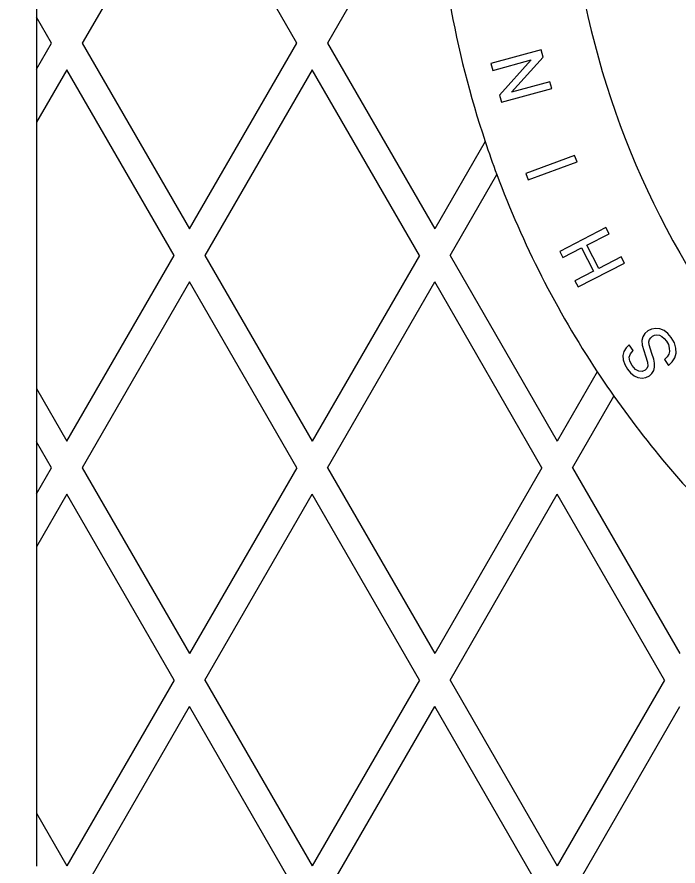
# Model space of a CAD drawing. Extents: x 99862 to 103151, y 100000 to 105076.
# Drawn here: x 100364.85 to 100388.2, y 101727.58 to 101757.58 of the extents above; entities that cross this region are included whole.
import ezdxf

# ---------------------------------------------------------------- set-up
doc = ezdxf.new("R2010")
doc.units = 0
for name, color, linetype in [('Level 10', 7, 'Continuous'), ('Level 11', 7, 'Continuous'), ('Level 12', 7, 'Continuous'), ('Level 19', 7, 'Continuous')]:
    doc.layers.add(name, color=color, linetype=linetype)

msp = doc.modelspace()

# ---------------------------------------------------------------- linework, layer by layer
at = {"layer": 'Level 10'}
msp.add_circle((100379.544, 101764.153), 90, dxfattribs=at)
at = {"layer": 'Level 11'}
for radius in [95.156, 94.688]:
    msp.add_circle((100379.544, 101764.153), radius, dxfattribs=at)
msp.add_arc((100379.544, 101764.153), 88.781, 186.72365, 293.27635, dxfattribs=at)
at = {"layer": 'Level 12'}
for p, q in [((100370.948, 101763.215), (100367.159, 101756.653)), ((100370.948, 101763.215), (100367.159, 101756.653)), ((100374.737, 101756.653), (100370.948, 101763.215)), ((100374.737, 101756.653), (100370.948, 101763.215)), ((100379.609, 101763.215), (100375.82, 101756.653)), ((100379.609, 101763.215), (100375.82, 101756.653)), ((100365.546, 101759.447), (100365.546, 101757.572)), ((100366.077, 101756.653), (100365.546, 101757.572)), ((100366.077, 101756.653), (100365.546, 101757.572)), ((100365.546, 101757.572), (100365.546, 101757.572)), ((100365.546, 101757.572), (100365.546, 101755.733)), ((100365.546, 101755.733), (100366.077, 101756.653)), ((100365.546, 101755.733), (100366.077, 101756.653)), ((100366.077, 101756.653), (100366.077, 101756.653)), ((100367.159, 101756.653), (100370.948, 101750.09)), ((100367.159, 101756.653), (100370.948, 101750.09)), ((100367.159, 101756.653), (100367.159, 101756.653)), ((100370.948, 101750.09), (100374.737, 101756.653)), ((100370.948, 101750.09), (100374.737, 101756.653)), ((100374.737, 101756.653), (100374.737, 101756.653)), ((100375.82, 101756.653), (100379.609, 101750.09)), ((100375.82, 101756.653), (100379.609, 101750.09)), ((100375.82, 101756.653), (100375.82, 101756.653)), ((100365.546, 101755.733), (100365.546, 101753.858)), ((100365.546, 101755.733), (100365.546, 101755.733)), ((100366.618, 101755.715), (100365.546, 101753.858)), ((100366.618, 101755.715), (100365.546, 101753.858)), ((100370.407, 101749.153), (100366.618, 101755.715)), ((100370.407, 101749.153), (100366.618, 101755.715)), ((100366.618, 101755.715), (100366.618, 101755.715)), ((100375.278, 101755.715), (100371.49, 101749.153)), ((100375.278, 101755.715), (100371.49, 101749.153)), ((100379.067, 101749.153), (100375.278, 101755.715)), ((100379.067, 101749.153), (100375.278, 101755.715)), ((100375.278, 101755.715), (100375.278, 101755.715)), ((100365.546, 101753.858), (100365.546, 101753.858)), ((100365.546, 101753.858), (100365.546, 101744.447)), ((100381.391, 101753.177), (100379.609, 101750.09)), ((100381.391, 101753.177), (100379.609, 101750.09)), ((100381.391, 101753.177), (100381.391, 101753.177)), ((100381.391, 101753.177), (100381.391, 101753.177)), ((100380.15, 101749.153), (100381.802, 101752.014)), ((100380.15, 101749.153), (100381.802, 101752.014)), ((100381.802, 101752.014), (100381.802, 101752.014)), ((100381.802, 101752.014), (100381.802, 101752.014)), ((100370.948, 101750.09), (100370.948, 101750.09)), ((100379.609, 101750.09), (100379.609, 101750.09)), ((100366.618, 101742.59), (100370.407, 101749.153)), ((100366.618, 101742.59), (100370.407, 101749.153)), ((100370.407, 101749.153), (100370.407, 101749.153)), ((100371.49, 101749.153), (100375.278, 101742.59)), ((100371.49, 101749.153), (100375.278, 101742.59)), ((100371.49, 101749.153), (100371.49, 101749.153)), ((100379.067, 101749.153), (100375.278, 101742.59)), ((100379.067, 101749.153), (100375.278, 101742.59)), ((100379.067, 101749.153), (100379.067, 101749.153)), ((100380.15, 101749.153), (100383.939, 101742.59)), ((100380.15, 101749.153), (100383.939, 101742.59)), ((100380.15, 101749.153), (100380.15, 101749.153)), ((100370.948, 101748.215), (100367.159, 101741.653)), ((100370.948, 101748.215), (100367.159, 101741.653)), ((100374.737, 101741.653), (100370.948, 101748.215)), ((100374.737, 101741.653), (100370.948, 101748.215)), ((100370.948, 101748.215), (100370.948, 101748.215)), ((100375.82, 101741.653), (100379.609, 101748.215)), ((100375.82, 101741.653), (100379.609, 101748.215)), ((100383.397, 101741.653), (100379.609, 101748.215)), ((100383.397, 101741.653), (100379.609, 101748.215)), ((100379.609, 101748.215), (100379.609, 101748.215)), ((100385.351, 101745.037), (100383.939, 101742.59)), ((100385.351, 101745.037), (100383.939, 101742.59)), ((100385.351, 101745.037), (100385.351, 101745.037)), ((100385.351, 101745.037), (100385.351, 101745.037)), ((100365.546, 101744.447), (100366.618, 101742.59)), ((100365.546, 101744.447), (100366.618, 101742.59)), ((100365.546, 101744.447), (100365.546, 101744.447)), ((100365.546, 101744.447), (100365.546, 101742.572)), ((100384.48, 101741.653), (100385.938, 101744.177)), ((100384.48, 101741.653), (100385.938, 101744.177)), ((100385.938, 101744.177), (100385.938, 101744.177)), ((100385.938, 101744.177), (100385.938, 101744.177)), ((100366.077, 101741.653), (100365.546, 101742.572)), ((100366.077, 101741.653), (100365.546, 101742.572)), ((100365.546, 101742.572), (100365.546, 101742.572)), ((100365.546, 101742.572), (100365.546, 101740.733)), ((100366.618, 101742.59), (100366.618, 101742.59)), ((100375.278, 101742.59), (100375.278, 101742.59)), ((100383.939, 101742.59), (100383.939, 101742.59)), ((100365.546, 101740.733), (100366.077, 101741.653)), ((100365.546, 101740.733), (100366.077, 101741.653)), ((100366.077, 101741.653), (100366.077, 101741.653)), ((100367.159, 101741.653), (100370.948, 101735.09)), ((100367.159, 101741.653), (100370.948, 101735.09)), ((100367.159, 101741.653), (100367.159, 101741.653)), ((100374.737, 101741.653), (100370.948, 101735.09)), ((100374.737, 101741.653), (100370.948, 101735.09)), ((100374.737, 101741.653), (100374.737, 101741.653)), ((100375.82, 101741.653), (100379.609, 101735.09)), ((100375.82, 101741.653), (100379.609, 101735.09)), ((100375.82, 101741.653), (100375.82, 101741.653)), ((100383.397, 101741.653), (100379.609, 101735.09)), ((100383.397, 101741.653), (100379.609, 101735.09)), ((100383.397, 101741.653), (100383.397, 101741.653)), ((100384.48, 101741.653), (100388.269, 101735.09)), ((100384.48, 101741.653), (100388.269, 101735.09)), ((100384.48, 101741.653), (100384.48, 101741.653)), ((100365.546, 101740.733), (100365.546, 101738.858)), ((100365.546, 101740.733), (100365.546, 101740.733)), ((100366.618, 101740.715), (100365.546, 101738.858)), ((100366.618, 101740.715), (100365.546, 101738.858)), ((100370.407, 101734.153), (100366.618, 101740.715)), ((100370.407, 101734.153), (100366.618, 101740.715)), ((100366.618, 101740.715), (100366.618, 101740.715)), ((100371.49, 101734.153), (100375.278, 101740.715)), ((100371.49, 101734.153), (100375.278, 101740.715)), ((100379.067, 101734.153), (100375.278, 101740.715)), ((100379.067, 101734.153), (100375.278, 101740.715)), ((100375.278, 101740.715), (100375.278, 101740.715)), ((100380.15, 101734.153), (100383.939, 101740.715)), ((100380.15, 101734.153), (100383.939, 101740.715)), ((100387.728, 101734.153), (100383.939, 101740.715)), ((100387.728, 101734.153), (100383.939, 101740.715)), ((100383.939, 101740.715), (100383.939, 101740.715)), ((100365.546, 101738.858), (100365.546, 101738.858)), ((100365.546, 101738.858), (100365.546, 101729.447)), ((100370.948, 101735.09), (100370.948, 101735.09)), ((100379.609, 101735.09), (100379.609, 101735.09)), ((100370.407, 101734.153), (100366.618, 101727.59)), ((100370.407, 101734.153), (100366.618, 101727.59)), ((100370.407, 101734.153), (100370.407, 101734.153)), ((100371.49, 101734.153), (100375.278, 101727.59)), ((100371.49, 101734.153), (100375.278, 101727.59)), ((100371.49, 101734.153), (100371.49, 101734.153)), ((100379.067, 101734.153), (100375.278, 101727.59)), ((100379.067, 101734.153), (100375.278, 101727.59)), ((100379.067, 101734.153), (100379.067, 101734.153)), ((100380.15, 101734.153), (100383.939, 101727.59)), ((100380.15, 101734.153), (100383.939, 101727.59)), ((100380.15, 101734.153), (100380.15, 101734.153)), ((100387.728, 101734.153), (100383.939, 101727.59)), ((100387.728, 101734.153), (100383.939, 101727.59)), ((100387.728, 101734.153), (100387.728, 101734.153)), ((100367.159, 101726.653), (100370.948, 101733.215)), ((100367.159, 101726.653), (100370.948, 101733.215)), ((100374.737, 101726.653), (100370.948, 101733.215)), ((100374.737, 101726.653), (100370.948, 101733.215)), ((100370.948, 101733.215), (100370.948, 101733.215)), ((100375.82, 101726.653), (100379.609, 101733.215)), ((100375.82, 101726.653), (100379.609, 101733.215)), ((100383.397, 101726.653), (100379.609, 101733.215)), ((100383.397, 101726.653), (100379.609, 101733.215)), ((100379.609, 101733.215), (100379.609, 101733.215)), ((100384.48, 101726.653), (100388.269, 101733.215)), ((100384.48, 101726.653), (100388.269, 101733.215)), ((100365.546, 101729.447), (100366.618, 101727.59)), ((100365.546, 101729.447), (100366.618, 101727.59)), ((100365.546, 101729.447), (100365.546, 101729.447)), ((100365.546, 101729.447), (100365.546, 101727.572)), ((100366.618, 101727.59), (100366.618, 101727.59)), ((100375.278, 101727.59), (100375.278, 101727.59)), ((100383.939, 101727.59), (100383.939, 101727.59))]:
    msp.add_line(p, q, dxfattribs=at)
msp.add_circle((100379.544, 101764.153), 93.75, dxfattribs=at)
for centre, radius, start, end in [((100414.296, 101764.153), 34.688, 181.5868, 198.4462), ((100414.296, 101764.153), 34.688, 198.4462, 200.4839), ((100414.296, 101764.153), 34.688, 200.4839, 213.4418), ((100379.609, 101764.153), 85.312, 188.69723, 293.87023), ((100414.296, 101764.153), 34.688, 213.4418, 215.1604), ((100414.296, 101764.153), 34.688, 215.1604, 226.6505)]:
    msp.add_arc(centre, radius, start, end, dxfattribs=at)
msp.add_open_spline([(100416.029, 101686), (100309.328, 101636.187), (100294.025, 101752.944), (100304.31, 101753.831), (100304.31, 101764.153), (100304.31, 101774.475), (100294.025, 101775.361), (100309.328, 101892.119), (100416.029, 101842.306), (100413.008, 101836.035), (100419.036, 101832.555), (100425.064, 101829.075), (100428.984, 101834.827), (100461.977, 101811.746), (100465.469, 101771.632), (100458.528, 101771.113), (100458.528, 101764.153), (100458.528, 101757.193), (100465.469, 101756.674), (100461.977, 101716.56), (100428.984, 101693.479), (100425.064, 101699.23), (100419.036, 101695.75), (100413.008, 101692.27), (100416.029, 101686)], degree=4, dxfattribs=at)
at = {"layer": 'Level 19'}
for p, q in [((100383.367, 101756.415), (100381.592, 101755.93)), ((100383.367, 101756.415), (100381.592, 101755.93)), ((100383.367, 101756.415), (100383.367, 101756.415)), ((100383.436, 101756.161), (100383.367, 101756.415)), ((100383.436, 101756.161), (100383.367, 101756.415)), ((100381.658, 101755.691), (100383.016, 101756.062)), ((100381.658, 101755.691), (100383.016, 101756.062)), ((100383.016, 101756.062), (100381.896, 101754.818)), ((100383.016, 101756.062), (100381.896, 101754.818)), ((100382.317, 101754.917), (100383.436, 101756.161)), ((100382.317, 101754.917), (100383.436, 101756.161)), ((100383.016, 101756.062), (100383.016, 101756.062)), ((100383.436, 101756.161), (100383.436, 101756.161)), ((100381.592, 101755.93), (100381.592, 101755.93)), ((100381.592, 101755.93), (100381.658, 101755.691)), ((100381.592, 101755.93), (100381.658, 101755.691)), ((100381.658, 101755.691), (100381.658, 101755.691)), ((100383.675, 101755.289), (100382.317, 101754.917)), ((100383.675, 101755.289), (100382.317, 101754.917)), ((100383.675, 101755.289), (100383.675, 101755.289)), ((100383.74, 101755.05), (100383.675, 101755.289)), ((100383.74, 101755.05), (100383.675, 101755.289)), ((100381.966, 101754.565), (100383.74, 101755.05)), ((100381.966, 101754.565), (100383.74, 101755.05)), ((100382.317, 101754.917), (100382.317, 101754.917)), ((100383.74, 101755.05), (100383.74, 101755.05)), ((100381.896, 101754.818), (100381.896, 101754.818)), ((100381.896, 101754.818), (100381.966, 101754.565)), ((100381.896, 101754.818), (100381.966, 101754.565)), ((100381.966, 101754.565), (100381.966, 101754.565)), ((100384.55, 101752.689), (100382.824, 101752.053)), ((100384.55, 101752.689), (100382.824, 101752.053)), ((100382.91, 101751.82), (100384.636, 101752.456)), ((100382.91, 101751.82), (100384.636, 101752.456)), ((100384.55, 101752.689), (100384.55, 101752.689)), ((100384.636, 101752.456), (100384.55, 101752.689)), ((100384.636, 101752.456), (100384.55, 101752.689)), ((100384.636, 101752.456), (100384.636, 101752.456)), ((100382.824, 101752.053), (100382.824, 101752.053)), ((100382.824, 101752.053), (100382.91, 101751.82)), ((100382.824, 101752.053), (100382.91, 101751.82)), ((100382.91, 101751.82), (100382.91, 101751.82)), ((100385.658, 101750.141), (100384.023, 101749.297)), ((100385.658, 101750.141), (100384.023, 101749.297)), ((100385.658, 101750.141), (100385.658, 101750.141)), ((100385.771, 101749.92), (100385.658, 101750.141)), ((100385.771, 101749.92), (100385.658, 101750.141)), ((100384.986, 101749.515), (100385.771, 101749.92)), ((100384.986, 101749.515), (100385.771, 101749.92)), ((100385.771, 101749.92), (100385.771, 101749.92)), ((100384.986, 101749.515), (100384.986, 101749.515)), ((100385.408, 101748.697), (100384.986, 101749.515)), ((100385.408, 101748.697), (100384.986, 101749.515)), ((100384.023, 101749.297), (100384.023, 101749.297)), ((100384.023, 101749.297), (100384.137, 101749.076)), ((100384.023, 101749.297), (100384.137, 101749.076)), ((100384.137, 101749.076), (100384.797, 101749.417)), ((100384.137, 101749.076), (100384.797, 101749.417)), ((100384.797, 101749.417), (100384.797, 101749.417)), ((100384.797, 101749.417), (100385.219, 101748.6)), ((100384.797, 101749.417), (100385.219, 101748.6)), ((100384.137, 101749.076), (100384.137, 101749.076)), ((100384.673, 101748.039), (100386.307, 101748.883)), ((100384.673, 101748.039), (100386.307, 101748.883)), ((100386.194, 101749.103), (100385.408, 101748.697)), ((100386.194, 101749.103), (100385.408, 101748.697)), ((100386.194, 101749.103), (100386.194, 101749.103)), ((100386.307, 101748.883), (100386.194, 101749.103)), ((100386.307, 101748.883), (100386.194, 101749.103)), ((100386.307, 101748.883), (100386.307, 101748.883)), ((100385.219, 101748.6), (100384.559, 101748.259)), ((100385.219, 101748.6), (100384.559, 101748.259)), ((100385.219, 101748.6), (100385.219, 101748.6)), ((100385.408, 101748.697), (100385.408, 101748.697)), ((100384.559, 101748.259), (100384.559, 101748.259)), ((100384.559, 101748.259), (100384.673, 101748.039)), ((100384.559, 101748.259), (100384.673, 101748.039)), ((100384.673, 101748.039), (100384.673, 101748.039)), ((100387.138, 101746.488), (100387.033, 101746.394)), ((100387.138, 101746.488), (100387.033, 101746.394)), ((100387.268, 101746.551), (100387.138, 101746.488)), ((100387.268, 101746.551), (100387.138, 101746.488)), ((100387.138, 101746.488), (100387.138, 101746.488)), ((100387.413, 101746.576), (100387.268, 101746.551)), ((100387.413, 101746.576), (100387.268, 101746.551)), ((100387.268, 101746.551), (100387.268, 101746.551)), ((100387.413, 101746.576), (100387.413, 101746.576)), ((100387.565, 101746.559), (100387.413, 101746.576)), ((100387.565, 101746.559), (100387.413, 101746.576)), ((100387.565, 101746.559), (100387.565, 101746.559)), ((100387.712, 101746.496), (100387.565, 101746.559)), ((100387.712, 101746.496), (100387.565, 101746.559)), ((100387.712, 101746.496), (100387.712, 101746.496)), ((100387.848, 101746.393), (100387.712, 101746.496)), ((100387.848, 101746.393), (100387.712, 101746.496)), ((100386.962, 101746.279), (100386.929, 101746.143)), ((100386.962, 101746.279), (100386.929, 101746.143)), ((100387.033, 101746.394), (100386.962, 101746.279)), ((100387.033, 101746.394), (100386.962, 101746.279)), ((100386.962, 101746.279), (100386.962, 101746.279)), ((100387.033, 101746.394), (100387.033, 101746.394)), ((100387.175, 101746.098), (100387.193, 101746.179)), ((100387.175, 101746.098), (100387.193, 101746.179)), ((100387.193, 101746.179), (100387.236, 101746.243)), ((100387.193, 101746.179), (100387.236, 101746.243)), ((100387.193, 101746.179), (100387.193, 101746.179)), ((100387.236, 101746.243), (100387.299, 101746.297)), ((100387.236, 101746.243), (100387.299, 101746.297)), ((100387.236, 101746.243), (100387.236, 101746.243)), ((100387.299, 101746.297), (100387.375, 101746.334)), ((100387.299, 101746.297), (100387.375, 101746.334)), ((100387.299, 101746.297), (100387.299, 101746.297)), ((100387.375, 101746.334), (100387.457, 101746.347)), ((100387.375, 101746.334), (100387.457, 101746.347)), ((100387.375, 101746.334), (100387.375, 101746.334)), ((100387.457, 101746.347), (100387.457, 101746.347)), ((100387.457, 101746.347), (100387.545, 101746.333)), ((100387.457, 101746.347), (100387.545, 101746.333)), ((100387.545, 101746.333), (100387.545, 101746.333)), ((100387.545, 101746.333), (100387.633, 101746.29)), ((100387.545, 101746.333), (100387.633, 101746.29)), ((100387.633, 101746.29), (100387.633, 101746.29)), ((100387.633, 101746.29), (100387.718, 101746.22)), ((100387.633, 101746.29), (100387.718, 101746.22)), ((100387.718, 101746.22), (100387.718, 101746.22)), ((100387.718, 101746.22), (100387.794, 101746.126)), ((100387.718, 101746.22), (100387.794, 101746.126)), ((100387.848, 101746.393), (100387.848, 101746.393)), ((100387.964, 101746.254), (100387.848, 101746.393)), ((100387.964, 101746.254), (100387.848, 101746.393)), ((100387.964, 101746.254), (100387.964, 101746.254)), ((100388.073, 101746.06), (100387.964, 101746.254)), ((100388.073, 101746.06), (100387.964, 101746.254)), ((100386.365, 101745.89), (100386.291, 101745.764)), ((100386.365, 101745.89), (100386.291, 101745.764)), ((100386.473, 101745.994), (100386.365, 101745.89)), ((100386.473, 101745.994), (100386.365, 101745.89)), ((100386.365, 101745.89), (100386.365, 101745.89)), ((100386.473, 101745.994), (100386.473, 101745.994)), ((100386.612, 101745.789), (100386.473, 101745.994)), ((100386.612, 101745.789), (100386.473, 101745.994)), ((100386.929, 101746.143), (100386.929, 101746.143)), ((100386.929, 101746.143), (100386.935, 101745.984)), ((100386.929, 101746.143), (100386.935, 101745.984)), ((100386.935, 101745.984), (100386.935, 101745.984)), ((100386.935, 101745.984), (100387.052, 101745.6)), ((100386.935, 101745.984), (100387.052, 101745.6)), ((100387.175, 101746.098), (100387.175, 101746.098)), ((100387.184, 101745.994), (100387.175, 101746.098)), ((100387.184, 101745.994), (100387.175, 101746.098)), ((100387.184, 101745.994), (100387.184, 101745.994)), ((100387.281, 101745.69), (100387.184, 101745.994)), ((100387.281, 101745.69), (100387.184, 101745.994)), ((100387.794, 101746.126), (100387.794, 101746.126)), ((100387.794, 101746.126), (100387.86, 101746.005)), ((100387.794, 101746.126), (100387.86, 101746.005)), ((100387.86, 101746.005), (100387.86, 101746.005)), ((100387.86, 101746.005), (100387.895, 101745.88)), ((100387.86, 101746.005), (100387.895, 101745.88)), ((100387.895, 101745.88), (100387.895, 101745.88)), ((100387.895, 101745.88), (100387.899, 101745.762)), ((100387.895, 101745.88), (100387.899, 101745.762)), ((100388.073, 101746.06), (100388.073, 101746.06)), ((100388.13, 101745.877), (100388.073, 101746.06)), ((100388.13, 101745.877), (100388.073, 101746.06)), ((100388.13, 101745.877), (100388.13, 101745.877)), ((100388.135, 101745.704), (100388.13, 101745.877)), ((100388.135, 101745.704), (100388.13, 101745.877)), ((100386.291, 101745.764), (100386.258, 101745.621)), ((100386.291, 101745.764), (100386.258, 101745.621)), ((100386.258, 101745.621), (100386.258, 101745.621)), ((100386.258, 101745.621), (100386.268, 101745.465)), ((100386.258, 101745.621), (100386.268, 101745.465)), ((100386.291, 101745.764), (100386.291, 101745.764)), ((100386.482, 101745.557), (100386.52, 101745.68)), ((100386.482, 101745.557), (100386.52, 101745.68)), ((100386.482, 101745.557), (100386.482, 101745.557)), ((100386.503, 101745.419), (100386.482, 101745.557)), ((100386.503, 101745.419), (100386.482, 101745.557)), ((100386.52, 101745.68), (100386.612, 101745.789)), ((100386.52, 101745.68), (100386.612, 101745.789)), ((100386.52, 101745.68), (100386.52, 101745.68)), ((100386.612, 101745.789), (100386.612, 101745.789)), ((100387.052, 101745.6), (100387.052, 101745.6)), ((100387.052, 101745.6), (100387.123, 101745.377)), ((100387.052, 101745.6), (100387.123, 101745.377)), ((100387.281, 101745.69), (100387.281, 101745.69)), ((100387.346, 101745.488), (100387.281, 101745.69)), ((100387.346, 101745.488), (100387.281, 101745.69)), ((100387.814, 101745.565), (100387.723, 101745.474)), ((100387.814, 101745.565), (100387.723, 101745.474)), ((100387.872, 101745.659), (100387.814, 101745.565)), ((100387.872, 101745.659), (100387.814, 101745.565)), ((100387.814, 101745.565), (100387.814, 101745.565)), ((100387.899, 101745.762), (100387.872, 101745.659)), ((100387.899, 101745.762), (100387.872, 101745.659)), ((100387.872, 101745.659), (100387.872, 101745.659)), ((100387.899, 101745.762), (100387.899, 101745.762)), ((100388.088, 101745.54), (100388.135, 101745.704)), ((100388.088, 101745.54), (100388.135, 101745.704)), ((100388.135, 101745.704), (100388.135, 101745.704)), ((100386.268, 101745.465), (100386.268, 101745.465)), ((100386.268, 101745.465), (100386.321, 101745.302)), ((100386.268, 101745.465), (100386.321, 101745.302)), ((100386.321, 101745.302), (100386.321, 101745.302)), ((100386.321, 101745.302), (100386.413, 101745.137)), ((100386.321, 101745.302), (100386.413, 101745.137)), ((100386.503, 101745.419), (100386.503, 101745.419)), ((100386.583, 101745.264), (100386.503, 101745.419)), ((100386.583, 101745.264), (100386.503, 101745.419)), ((100386.583, 101745.264), (100386.583, 101745.264)), ((100386.701, 101745.127), (100386.583, 101745.264)), ((100386.701, 101745.127), (100386.583, 101745.264)), ((100387.123, 101745.377), (100387.123, 101745.377)), ((100387.123, 101745.377), (100387.135, 101745.242)), ((100387.123, 101745.377), (100387.135, 101745.242)), ((100387.346, 101745.488), (100387.346, 101745.488)), ((100387.376, 101745.344), (100387.346, 101745.488)), ((100387.376, 101745.344), (100387.346, 101745.488)), ((100387.376, 101745.344), (100387.376, 101745.344)), ((100387.377, 101745.204), (100387.376, 101745.344)), ((100387.377, 101745.204), (100387.376, 101745.344)), ((100387.723, 101745.474), (100387.723, 101745.474)), ((100387.723, 101745.474), (100387.862, 101745.269)), ((100387.723, 101745.474), (100387.862, 101745.269)), ((100387.862, 101745.269), (100387.995, 101745.392)), ((100387.862, 101745.269), (100387.995, 101745.392)), ((100387.862, 101745.269), (100387.862, 101745.269)), ((100387.995, 101745.392), (100388.088, 101745.54)), ((100387.995, 101745.392), (100388.088, 101745.54)), ((100387.995, 101745.392), (100387.995, 101745.392)), ((100388.088, 101745.54), (100388.088, 101745.54)), ((100386.413, 101745.137), (100386.413, 101745.137)), ((100386.413, 101745.137), (100386.524, 101745.002)), ((100386.413, 101745.137), (100386.524, 101745.002)), ((100386.524, 101745.002), (100386.524, 101745.002)), ((100386.524, 101745.002), (100386.651, 101744.899)), ((100386.524, 101745.002), (100386.651, 101744.899)), ((100386.701, 101745.127), (100386.701, 101745.127)), ((100386.82, 101745.061), (100386.701, 101745.127)), ((100386.82, 101745.061), (100386.701, 101745.127)), ((100386.82, 101745.061), (100386.82, 101745.061)), ((100386.935, 101745.053), (100386.82, 101745.061)), ((100386.935, 101745.053), (100386.82, 101745.061)), ((100387.036, 101745.094), (100386.935, 101745.053)), ((100387.036, 101745.094), (100386.935, 101745.053)), ((100386.935, 101745.053), (100386.935, 101745.053)), ((100387.103, 101745.159), (100387.036, 101745.094)), ((100387.103, 101745.159), (100387.036, 101745.094)), ((100387.036, 101745.094), (100387.036, 101745.094)), ((100387.135, 101745.242), (100387.103, 101745.159)), ((100387.135, 101745.242), (100387.103, 101745.159)), ((100387.103, 101745.159), (100387.103, 101745.159)), ((100387.135, 101745.242), (100387.135, 101745.242)), ((100387.191, 101744.899), (100387.282, 101744.981)), ((100387.191, 101744.899), (100387.282, 101744.981)), ((100387.282, 101744.981), (100387.345, 101745.083)), ((100387.282, 101744.981), (100387.345, 101745.083)), ((100387.282, 101744.981), (100387.282, 101744.981)), ((100387.345, 101745.083), (100387.377, 101745.204)), ((100387.345, 101745.083), (100387.377, 101745.204)), ((100387.345, 101745.083), (100387.345, 101745.083)), ((100387.377, 101745.204), (100387.377, 101745.204)), ((100386.651, 101744.899), (100386.651, 101744.899)), ((100386.651, 101744.899), (100386.788, 101744.835)), ((100386.651, 101744.899), (100386.788, 101744.835)), ((100386.788, 101744.835), (100386.788, 101744.835)), ((100386.788, 101744.835), (100386.93, 101744.816)), ((100386.788, 101744.835), (100386.93, 101744.816)), ((100386.93, 101744.816), (100387.068, 101744.839)), ((100386.93, 101744.816), (100387.068, 101744.839)), ((100386.93, 101744.816), (100386.93, 101744.816)), ((100387.068, 101744.839), (100387.191, 101744.899)), ((100387.068, 101744.839), (100387.191, 101744.899)), ((100387.068, 101744.839), (100387.068, 101744.839)), ((100387.191, 101744.899), (100387.191, 101744.899))]:
    msp.add_line(p, q, dxfattribs=at)
for radius, start, end in [(30, 118.4816, 241.5184), (34.688, 181.5868, 198.4462), (34.688, 198.4462, 200.4839), (34.688, 200.4839, 213.4418), (34.688, 213.4418, 215.1604), (34.688, 215.1604, 226.6505)]:
    msp.add_arc((100414.296, 101764.153), radius, start, end, dxfattribs=at)

doc.saveas('drawing.dxf')
